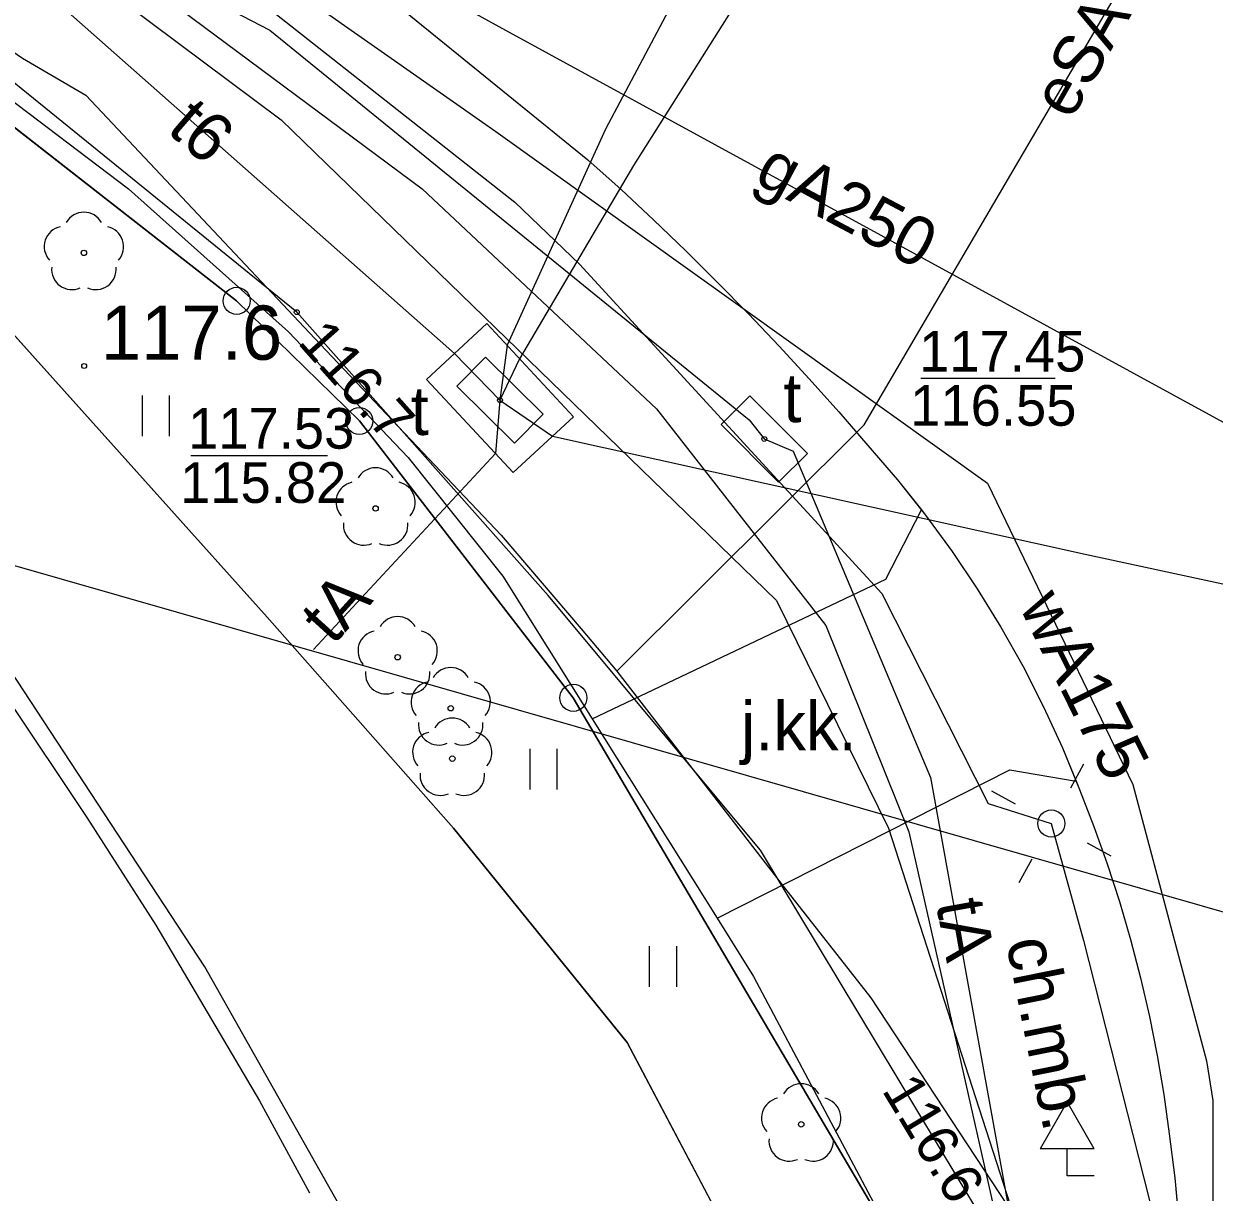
# Model space of a CAD drawing. Extents: x 6434771 to 6436222, y 5663454 to 5664782.
# Drawn here: x 6435051.9 to 6435073.87, y 5663965.39 to 5663986.95 of the extents above; entities that cross this region are included whole.
import ezdxf

# ---------------------------------------------------------------- set-up
doc = ezdxf.new("R2010")
doc.units = 0
for name, color, linetype in [('Warstwa 1', 7, 'Continuous'), ('Warstwa 10', 7, 'Continuous'), ('Warstwa 11', 7, 'Continuous'), ('Warstwa 12', 7, 'Continuous'), ('Warstwa 13', 7, 'Continuous'), ('Warstwa 14', 7, 'Continuous'), ('Warstwa 15', 7, 'Continuous'), ('Warstwa 2', 7, 'Continuous'), ('Warstwa 31', 7, 'Continuous'), ('Warstwa 4', 7, 'Continuous'), ('Warstwa 5', 7, 'Continuous'), ('Warstwa 6', 7, 'Continuous'), ('Warstwa 7', 7, 'Continuous'), ('Warstwa 8', 7, 'Continuous'), ('Warstwa 9', 7, 'Continuous')]:
    doc.layers.add(name, color=color, linetype=linetype)

msp = doc.modelspace()

# ---------------------------------------------------------------- linework, layer by layer
at = {"layer": 'Warstwa 1'}
for p, q in [((6435050.759, 5663985.791), (6435055.831, 5663981.839)), ((6435050.759, 5663985.791), (6435055.831, 5663981.839)), ((6435055.831, 5663981.839), (6435058.095, 5663979.622)), ((6435055.831, 5663981.839), (6435058.095, 5663979.622)), ((6435058.095, 5663979.622), (6435062.043, 5663974.514)), ((6435058.095, 5663979.622), (6435062.043, 5663974.514)), ((6435062.043, 5663974.514), (6435068.325, 5663963.837)), ((6435062.043, 5663974.514), (6435068.325, 5663963.837))]:
    msp.add_line(p, q, dxfattribs=at)
at = {"layer": 'Warstwa 10'}
for points in [[(6434898.671, 5664074.419), (6434902.76, 5664072.365), (6434912.576, 5664067.627), (6434922.039, 5664062.843), (6434928.491, 5664059.745), (6434937.421, 5664055.317), (6434945.409, 5664050.998), (6434960.407, 5664042.783), (6434962.523, 5664038.882), (6434979.882, 5664029.167), (6434995.86, 5664020.139), (6435019.103, 5664006.754), (6435039.449, 5663995.035), (6435046.546, 5663989.977), (6435049.657, 5663987.84), (6435051.881, 5663986.317), (6435053.049, 5663985.633), (6435057.374, 5663981.038), (6435060.712, 5663977.517), (6435062.186, 5663975.788), (6435062.844, 5663975.005)], [(6434896.42, 5664071.06), (6434898.16, 5664073.03), (6434900.23, 5664072.06), (6434923.31, 5664061.23), (6434926.55, 5664059.81), (6434927.25, 5664060), (6434930.24, 5664058.57), (6434930.73, 5664057.88), (6434948.57, 5664048.49), (6434986.66, 5664027.63), (6435008.6, 5664015.27), (6435029.24, 5664003.72), (6435037.15, 5663998.25), (6435049.94, 5663990.19), (6435056.65, 5663985.18), (6435065.79, 5663976.31), (6435067.86, 5663972.11), (6435071.01, 5663962.36), (6435072.82, 5663959.6), (6435082.35, 5663954.64), (6435097.639, 5663946.244)], [(6435029.359, 5664004.111), (6435038.639, 5663997.479), (6435049.682, 5663991.014), (6435059.257, 5663983.908), (6435063.578, 5663979.846), (6435066.7, 5663975.848), (6435068.234, 5663972.039), (6435070.123, 5663963.685), (6435072.703, 5663960.364), (6435083.097, 5663954.788), (6435088.923, 5663951.177), (6435095.392, 5663948.519), (6435099.449, 5663946.22)], [(6435099.552, 5663946.221), (6435098.33, 5663946.9), (6435093.95, 5663949.47), (6435091.03, 5663950.32), (6435083.09, 5663955.03), (6435073.14, 5663960.81), (6435072.01, 5663961.77), (6435069.49, 5663965.07), (6435065.5, 5663971.7), (6435061.58, 5663976.4), (6435056.94, 5663981.63), (6435044.61, 5663991.64), (6435039.27, 5663995.38), (6435030.2, 5664000.49)], [(6435062.844, 5663975.005), (6435067.409, 5663979.548), (6435074.086, 5663990.947), (6435077.813, 5663997.246), (6435082.651, 5663995.397), (6435087.139, 5663995.422), (6435087.417, 5663995.484)]]:
    msp.add_lwpolyline(points, dxfattribs=at)
for centre in [(6435055.831, 5663981.839), (6435055.831, 5663981.839), (6435058.095, 5663979.622), (6435058.095, 5663979.622), (6435062.043, 5663974.514), (6435062.043, 5663974.514)]:
    msp.add_circle(centre, 0.25, dxfattribs=at)
at = {"layer": 'Warstwa 11'}
for centre in [(6435053.012, 5663982.724), (6435058.395, 5663978.008), (6435058.802, 5663975.263), (6435059.781, 5663974.321), (6435059.81, 5663973.391), (6435066.248, 5663966.643)]:
    msp.add_circle(centre, 0.05, dxfattribs=at)
for centre, start, end in [((6435053.012, 5663983.099), 30.1471, 149.8529), ((6435052.655, 5663982.84), 102.1471, 221.8529), ((6435053.369, 5663982.84), 318.1471, 77.8529), ((6435052.792, 5663982.421), 174.1471, 293.8529), ((6435053.232, 5663982.421), 246.1471, 5.8529), ((6435058.395, 5663978.383), 30.1471, 149.8529), ((6435058.038, 5663978.124), 102.1471, 221.8529), ((6435058.752, 5663978.124), 318.1471, 77.8529), ((6435058.175, 5663977.705), 174.1471, 293.8529), ((6435058.615, 5663977.705), 246.1471, 5.8529), ((6435058.802, 5663975.638), 30.1471, 149.8529), ((6435058.445, 5663975.379), 102.1471, 221.8529), ((6435059.159, 5663975.379), 318.1471, 77.8529), ((6435058.582, 5663974.96), 174.1471, 293.8529), ((6435059.022, 5663974.96), 246.1471, 5.8529), ((6435059.781, 5663974.696), 30.1471, 149.8529), ((6435059.424, 5663974.437), 102.1471, 221.8529), ((6435060.138, 5663974.437), 318.1471, 77.8529), ((6435059.81, 5663973.766), 30.1471, 149.8529), ((6435059.453, 5663973.507), 102.1471, 221.8529), ((6435059.561, 5663974.018), 174.1471, 293.8529), ((6435060.001, 5663974.018), 246.1471, 5.8529), ((6435060.167, 5663973.507), 318.1471, 77.8529), ((6435059.59, 5663973.088), 174.1471, 293.8529), ((6435060.03, 5663973.088), 246.1471, 5.8529), ((6435066.248, 5663967.018), 30.1471, 149.8529), ((6435065.891, 5663966.759), 102.1471, 221.8529), ((6435066.605, 5663966.759), 318.1471, 77.8529), ((6435066.028, 5663966.34), 174.1471, 293.8529), ((6435066.468, 5663966.34), 246.1471, 5.8529)]:
    msp.add_arc(centre, 0.375, start, end, dxfattribs=at)
at = {"layer": 'Warstwa 12'}
for points in [[(6434879.158, 5664078.856), (6434884.466, 5664077.041), (6434884.943, 5664076.892), (6434885.361, 5664076.61), (6434904.643, 5664068.316), (6434925.269, 5664058.705), (6434945.05, 5664048.685), (6434974.567, 5664032.476), (6434974.989, 5664032.261), (6434975.127, 5664032.48), (6434976.891, 5664035.328), (6434977.019, 5664035.547), (6434977.471, 5664035.311), (6435021.423, 5664010.318), (6435021.865, 5664010.097), (6435021.856, 5664009.772), (6435020.661, 5664007.687), (6435020.508, 5664007.434), (6435020.935, 5664007.143), (6435043.134, 5663993.734), (6435056.442, 5663986.832), (6435065.286, 5663979.645), (6435065.567, 5663979.291)], [(6435076.981, 5663977.987), (6435060.8, 5663986.83), (6435044.672, 5663995.689), (6435035.779, 5664000.664), (6435026.559, 5664005.848), (6435021.216, 5664008.862), (6435015.543, 5664011.986), (6435005.727, 5664017.515), (6434993.895, 5664024.292), (6434988.15, 5664027.391), (6434986.652, 5664028.144), (6434985.953, 5664028.56), (6434978.495, 5664032.512), (6434971.253, 5664036.441), (6434966.665, 5664038.927), (6434949.941, 5664048.002), (6434948.145, 5664048.942), (6434947.222, 5664049.507), (6434943.986, 5664051.256), (6434934.8, 5664055.982), (6434925.516, 5664060.59), (6434905.925, 5664069.826), (6434896.606, 5664074.336), (6434894.752, 5664075.227)], [(6434986.93, 5664031.717), (6434992.77, 5664028.437), (6435004.492, 5664021.894), (6435005.105, 5664018.185), (6435011.542, 5664014.684), (6435027.829, 5664005.549), (6435040.87, 5663998.248), (6435044.067, 5663996.463), (6435047.835, 5663993.916), (6435060.611, 5663984.964), (6435069.684, 5663978.472), (6435072.37, 5663972.912), (6435073.728, 5663967.815), (6435073.844, 5663967.084), (6435073.839, 5663962.379), (6435073.912, 5663958.232), (6435075.469, 5663957.501), (6435076.211, 5663957.1), (6435093.406, 5663947.233)], [(6435029.763, 5664005.454), (6435034.388, 5664002.299), (6435042.886, 5663996.481), (6435048.366, 5663992.784), (6435050.056, 5663992.458), (6435053.785, 5663989.318), (6435060.963, 5663983.658), (6435062.158, 5663982.516), (6435067.739, 5663976.436), (6435069.698, 5663972.561), (6435070.863, 5663972.195), (6435071.455, 5663970.037), (6435072.977, 5663964.049), (6435072.957, 5663962.572), (6435082.449, 5663958.039), (6435089.417, 5663954.626), (6435090.354, 5663954.835), (6435092.145, 5663953.831), (6435102.441, 5663948.316), (6435106.279, 5663946.137)], [(6435073.764, 5664002.993), (6435072.771, 5664002.72), (6435070.887, 5663999.655), (6435068.289, 5663995.417), (6435065.116, 5663989.679), (6435062.639, 5663985.005), (6435060.82, 5663981.018), (6435060.69, 5663980.006)], [(6435073.764, 5664002.993), (6435072.875, 5664002.65), (6435070.791, 5663997.78), (6435067.832, 5663991.812), (6435067.149, 5663990.523), (6435066.283, 5663989.328), (6435065.638, 5663988.462), (6435065.126, 5663987.467), (6435063.153, 5663984.336), (6435062.812, 5663983.752), (6435061.051, 5663980.77), (6435060.69, 5663980.006)], [(6435048.936, 5663989.958), (6435050.494, 5663989.135), (6435059.853, 5663980.868), (6435060.69, 5663980.006)], [(6435060.69, 5663980.006), (6435060.606, 5663979.022), (6435057.248, 5663975.405)], [(6435060.69, 5663980.006), (6435061.658, 5663979.343), (6435071.49, 5663977.163), (6435092.435, 5663972.652), (6435115.601, 5663967.567), (6435137.864, 5663962.639), (6435139.383, 5663961.939)], [(6435065.567, 5663979.291), (6435066.099, 5663979.065), (6435068.636, 5663973.044), (6435071.308, 5663958.281), (6435070.678, 5663955.808), (6435070.482, 5663955.351), (6435070.596, 5663954.809), (6435086.024, 5663946.382)], [(6435062.844, 5663975.005), (6435065.937, 5663971.01), (6435067.536, 5663968.978), (6435072.283, 5663961.757), (6435073.425, 5663961.235), (6435081.75, 5663956.189), (6435083.889, 5663954.89), (6435091.142, 5663951.702), (6435093.466, 5663950.667), (6435100.922, 5663946.202)]]:
    msp.add_lwpolyline(points, dxfattribs=at)
at = {"layer": 'Warstwa 13'}
msp.add_circle((6435053.017, 5663980.636), 0.045, dxfattribs=at)
at = {"layer": 'Warstwa 14'}
for p, q in [((6435068.456, 5663980.409), (6435070.935, 5663980.409)), ((6435054.985, 5663978.986), (6435057.51, 5663978.986))]:
    msp.add_line(p, q, dxfattribs=at)
for centre in [(6435056.94, 5663981.63), (6435060.69, 5663980.006), (6435065.567, 5663979.291)]:
    msp.add_circle(centre, 0.045, dxfattribs=at)
at = {"layer": 'Warstwa 15'}
msp.add_lwpolyline([(6435059.336, 5663980.387), (6435060.447, 5663981.42), (6435062.044, 5663979.701), (6435060.934, 5663978.669)], close=True, dxfattribs=at)
at = {"layer": 'Warstwa 2'}
msp.add_lwpolyline([(6435072.736, 5663952.323), (6435067.928, 5663955.002), (6435067.798, 5663959.143), (6435063.036, 5663968.152), (6435059.834, 5663972.111), (6435056.391, 5663976.002), (6435048.536, 5663984.758)], dxfattribs=at)
msp.add_circle((6435070.863, 5663972.195), 0.25, dxfattribs=at)
at = {"layer": 'Warstwa 31'}
for p, q in [((6435071.657, 5663966.193), (6435071.157, 5663967.059)), ((6435071.157, 5663965.693), (6435071.157, 5663966.193)), ((6435071.657, 5663965.693), (6435071.157, 5663965.693))]:
    msp.add_line(p, q, dxfattribs=at)
for points in [[(6435071.157, 5663967.059), (6435070.657, 5663966.193)], [(6435071.657, 5663966.193), (6435070.657, 5663966.193)]]:
    msp.add_lwpolyline(points, dxfattribs=at)
at = {"layer": 'Warstwa 4'}
for points in [[(6435059.893, 5663980.266), (6435060.42, 5663980.8), (6435061.487, 5663979.746), (6435060.96, 5663979.212)], [(6435064.772, 5663979.557), (6435065.303, 5663980.087), (6435066.362, 5663979.025), (6435065.831, 5663978.495)]]:
    msp.add_lwpolyline(points, close=True, dxfattribs=at)
for points in [[(6435061.004, 5663948.939), (6435060.419, 5663957.687), (6435058.856, 5663963.156), (6435055.243, 5663969.55), (6435051.275, 5663975.588)], [(6435071.222, 5663972.854), (6435071.461, 5663973.293)], [(6435070.204, 5663972.554), (6435069.765, 5663972.793)], [(6435071.522, 5663971.836), (6435071.961, 5663971.597)], [(6435070.504, 5663971.536), (6435070.265, 5663971.097)]]:
    msp.add_lwpolyline(points, dxfattribs=at)
at = {"layer": 'Warstwa 5'}
for p, q in [((6435049.833, 5663986.932), (6435053.836, 5663983.904)), ((6435048.536, 5663984.758), (6435056.391, 5663976.002)), ((6435048.536, 5663984.758), (6435056.391, 5663976.002)), ((6435053.836, 5663983.904), (6435056.785, 5663981.268)), ((6435056.785, 5663981.268), (6435058.997, 5663978.951)), ((6435054.094, 5663979.343), (6435054.094, 5663980.093)), ((6435054.594, 5663979.343), (6435054.594, 5663980.093)), ((6435058.997, 5663978.951), (6435060.74, 5663976.76)), ((6435060.74, 5663976.76), (6435061.977, 5663974.785)), ((6435056.391, 5663976.002), (6435059.834, 5663972.111)), ((6435056.391, 5663976.002), (6435059.834, 5663972.111)), ((6435061.977, 5663974.785), (6435062.388, 5663974.129)), ((6435051.584, 5663974.523), (6435053.067, 5663972.307)), ((6435062.388, 5663974.129), (6435064.697, 5663970.448)), ((6435061.246, 5663972.824), (6435061.246, 5663973.574)), ((6435061.746, 5663972.824), (6435061.746, 5663973.574)), ((6435053.067, 5663972.307), (6435054.339, 5663970.317)), ((6435059.834, 5663972.111), (6435063.036, 5663968.152)), ((6435059.834, 5663972.111), (6435063.036, 5663968.152)), ((6435064.697, 5663970.448), (6435065.371, 5663969.373)), ((6435054.339, 5663970.317), (6435056.255, 5663967.077)), ((6435063.452, 5663969.18), (6435063.452, 5663969.93)), ((6435063.952, 5663969.18), (6435063.952, 5663969.93)), ((6435065.371, 5663969.373), (6435069.986, 5663960.667)), ((6435063.036, 5663968.152), (6435067.798, 5663959.143)), ((6435063.036, 5663968.152), (6435067.798, 5663959.143)), ((6435056.255, 5663967.077), (6435057.173, 5663965.378))]:
    msp.add_line(p, q, dxfattribs=at)
at = {"layer": 'Warstwa 6'}
for points in [[(6435199.169, 5663878.85), (6435069.683, 5663952.11), (6435070.435, 5663958.091), (6435069.483, 5663961.233), (6435068.325, 5663963.837), (6435062.043, 5663974.514), (6435058.095, 5663979.622), (6435055.831, 5663981.839), (6435050.759, 5663985.791), (6435026.957, 5664002.35), (6434999.334, 5664017.996), (6434991.09, 5664022.666), (6434980.58, 5664028.593), (6434951.952, 5664044.671), (6434942.859, 5664049.431), (6434933.864, 5664054.041), (6434925.132, 5664058.117), (6434918.181, 5664061.441), (6434909.328, 5664065.359), (6434902.911, 5664068.147), (6434896.533, 5664070.874)], [(6435054.269, 5663990.729), (6435058.55, 5663987.497), (6435062.314, 5663984.441)], [(6435062.314, 5663984.441), (6435062.924, 5663983.891), (6435063.524, 5663983.332), (6435064.117, 5663982.763), (6435064.7, 5663982.186), (6435065.274, 5663981.6), (6435065.84, 5663981.004), (6435066.396, 5663980.401), (6435066.943, 5663979.788), (6435067.48, 5663979.168)], [(6435067.48, 5663979.168), (6435068.024, 5663978.538), (6435068.542, 5663977.886), (6435069.034, 5663977.215), (6435069.498, 5663976.524), (6435069.935, 5663975.815), (6435070.342, 5663975.089), (6435070.72, 5663974.347), (6435071.067, 5663973.59), (6435071.384, 5663972.821)], [(6435071.384, 5663972.821), (6435071.65, 5663972.14), (6435071.897, 5663971.452), (6435072.122, 5663970.756), (6435072.327, 5663970.054), (6435072.512, 5663969.346), (6435072.675, 5663968.634), (6435072.817, 5663967.916), (6435072.938, 5663967.195), (6435073.037, 5663966.47)], [(6435073.037, 5663966.47), (6435073.143, 5663965.656), (6435073.219, 5663964.84), (6435073.267, 5663964.021), (6435073.285, 5663963.201), (6435073.274, 5663962.381), (6435073.234, 5663961.562), (6435073.164, 5663960.745), (6435073.066, 5663959.931), (6435072.938, 5663959.121)]]:
    msp.add_lwpolyline(points, dxfattribs=at)
msp.add_lwpolyline([(6435026.957, 5664002.35), (6435050.759, 5663985.791), (6435055.831, 5663981.839), (6435058.095, 5663979.622), (6435062.043, 5663974.514), (6435068.325, 5663963.837), (6435069.483, 5663961.233), (6435070.435, 5663958.091), (6435069.683, 5663952.11), (6435120.043, 5663983.972), (6435070.884, 5664005.038), (6435011.285, 5664038.642), (6434957.736, 5664068.872), (6434942.859, 5664049.431), (6434951.952, 5664044.671), (6434980.58, 5664028.593), (6434991.09, 5664022.666), (6434999.334, 5664017.996)], close=True, dxfattribs=at)
for centre in [(6435060.69, 5663980.006), (6435065.567, 5663979.291)]:
    msp.add_circle(centre, 0.045, dxfattribs=at)
at = {"layer": 'Warstwa 7'}
msp.add_lwpolyline([(6434960.516, 5664035.877), (6434960.352, 5664035.549), (6434973.215, 5664023.743), (6434973.286, 5664023.312), (6434995.263, 5664004.719), (6434995.671, 5664004.448), (6435025.261, 5663984.54), (6435077.854, 5663969.472)], dxfattribs=at)
at = {"layer": 'Warstwa 8'}
for p, q in [((6435058.55, 5663987.497), (6435062.314, 5663984.441)), ((6435062.314, 5663984.441), (6435062.924, 5663983.891)), ((6435062.924, 5663983.891), (6435063.524, 5663983.332)), ((6435063.524, 5663983.332), (6435064.117, 5663982.763)), ((6435064.117, 5663982.763), (6435064.7, 5663982.186)), ((6435064.7, 5663982.186), (6435065.274, 5663981.6)), ((6435065.274, 5663981.6), (6435065.84, 5663981.004)), ((6435065.84, 5663981.004), (6435066.396, 5663980.401)), ((6435066.396, 5663980.401), (6435066.943, 5663979.788)), ((6435066.943, 5663979.788), (6435067.48, 5663979.168)), ((6435067.48, 5663979.168), (6435068.024, 5663978.538)), ((6435068.024, 5663978.538), (6435068.465, 5663977.983)), ((6435067.81, 5663976.704), (6435068.465, 5663977.983)), ((6435068.465, 5663977.983), (6435068.542, 5663977.886)), ((6435068.465, 5663977.983), (6435068.542, 5663977.886)), ((6435068.542, 5663977.886), (6435069.034, 5663977.215)), ((6435068.542, 5663977.886), (6435069.034, 5663977.215)), ((6435069.034, 5663977.215), (6435069.498, 5663976.524)), ((6435069.034, 5663977.215), (6435069.498, 5663976.524)), ((6435062.388, 5663974.129), (6435067.81, 5663976.704)), ((6435069.498, 5663976.524), (6435069.935, 5663975.815)), ((6435069.498, 5663976.524), (6435069.935, 5663975.815)), ((6435069.935, 5663975.815), (6435070.342, 5663975.089)), ((6435069.935, 5663975.815), (6435070.342, 5663975.089)), ((6435070.342, 5663975.089), (6435070.72, 5663974.347)), ((6435070.342, 5663975.089), (6435070.72, 5663974.347)), ((6435070.72, 5663974.347), (6435071.067, 5663973.59)), ((6435070.72, 5663974.347), (6435071.067, 5663973.59)), ((6435062.388, 5663974.129), (6435064.697, 5663970.448)), ((6435071.067, 5663973.59), (6435071.322, 5663972.973)), ((6435071.067, 5663973.59), (6435071.322, 5663972.973)), ((6435064.697, 5663970.448), (6435070.098, 5663973.186)), ((6435070.098, 5663973.186), (6435071.322, 5663972.973)), ((6435071.322, 5663972.973), (6435071.384, 5663972.821)), ((6435071.384, 5663972.821), (6435071.65, 5663972.14)), ((6435071.65, 5663972.14), (6435071.897, 5663971.452)), ((6435071.897, 5663971.452), (6435072.122, 5663970.756)), ((6435072.122, 5663970.756), (6435072.327, 5663970.054)), ((6435072.327, 5663970.054), (6435072.512, 5663969.346)), ((6435072.512, 5663969.346), (6435072.675, 5663968.634)), ((6435072.675, 5663968.634), (6435072.817, 5663967.916)), ((6435072.817, 5663967.916), (6435072.938, 5663967.195)), ((6435072.938, 5663967.195), (6435073.037, 5663966.47)), ((6435073.037, 5663966.47), (6435073.143, 5663965.656)), ((6435073.143, 5663965.656), (6435073.219, 5663964.84))]:
    msp.add_line(p, q, dxfattribs=at)
at = {"layer": 'Warstwa 9'}
for p, q in [((6435058.55, 5663987.497), (6435062.314, 5663984.441)), ((6435049.833, 5663986.932), (6435053.836, 5663983.904)), ((6435062.314, 5663984.441), (6435062.924, 5663983.891)), ((6435053.836, 5663983.904), (6435056.785, 5663981.268)), ((6435062.924, 5663983.891), (6435063.524, 5663983.332)), ((6435063.524, 5663983.332), (6435064.117, 5663982.763)), ((6435064.117, 5663982.763), (6435064.7, 5663982.186)), ((6435064.7, 5663982.186), (6435065.274, 5663981.6)), ((6435065.274, 5663981.6), (6435065.84, 5663981.004)), ((6435056.785, 5663981.268), (6435058.997, 5663978.951)), ((6435065.84, 5663981.004), (6435066.396, 5663980.401)), ((6435066.396, 5663980.401), (6435066.943, 5663979.788)), ((6435066.943, 5663979.788), (6435067.48, 5663979.168)), ((6435067.48, 5663979.168), (6435068.024, 5663978.538)), ((6435058.997, 5663978.951), (6435060.74, 5663976.76)), ((6435068.024, 5663978.538), (6435068.465, 5663977.983)), ((6435067.81, 5663976.704), (6435068.465, 5663977.983)), ((6435060.74, 5663976.76), (6435061.977, 5663974.785)), ((6435062.388, 5663974.129), (6435067.81, 5663976.704)), ((6435061.977, 5663974.785), (6435062.388, 5663974.129)), ((6435051.584, 5663974.523), (6435053.067, 5663972.307)), ((6435064.697, 5663970.448), (6435070.098, 5663973.186)), ((6435070.098, 5663973.186), (6435071.322, 5663972.973)), ((6435071.322, 5663972.973), (6435071.384, 5663972.821)), ((6435071.384, 5663972.821), (6435071.65, 5663972.14)), ((6435053.067, 5663972.307), (6435054.339, 5663970.317)), ((6435071.65, 5663972.14), (6435071.897, 5663971.452)), ((6435071.897, 5663971.452), (6435072.122, 5663970.756)), ((6435072.122, 5663970.756), (6435072.327, 5663970.054)), ((6435064.697, 5663970.448), (6435065.371, 5663969.373)), ((6435054.339, 5663970.317), (6435056.255, 5663967.077)), ((6435072.327, 5663970.054), (6435072.512, 5663969.346)), ((6435065.371, 5663969.373), (6435069.986, 5663960.667)), ((6435072.512, 5663969.346), (6435072.675, 5663968.634)), ((6435072.675, 5663968.634), (6435072.817, 5663967.916)), ((6435072.817, 5663967.916), (6435072.938, 5663967.195)), ((6435056.255, 5663967.077), (6435057.173, 5663965.378)), ((6435072.938, 5663967.195), (6435073.037, 5663966.47)), ((6435073.037, 5663966.47), (6435073.143, 5663965.656)), ((6435073.143, 5663965.656), (6435073.219, 5663964.84))]:
    msp.add_line(p, q, dxfattribs=at)

# ---------------------------------------------------------------- texts
at = {"layer": 'Warstwa 11'}
msp.add_text('eSA', height=0.9, rotation=60.3382, dxfattribs=at).set_placement((6435071.225, 5663985.153))
at = {"layer": 'Warstwa 13'}
for s, rotation, p in [('t6', 319.2406, (6435054.519, 5663984.971)), ('gA250', 332.0348, (6435065.351, 5663984.037)), ('tA', 47.8191, (6435057.607, 5663975.467)), ('wA175', 296.477, (6435070.259, 5663976.21)), ('tA', 280.2566, (6435068.735, 5663970.723))]:
    msp.add_text(s, height=0.9, rotation=rotation, dxfattribs=at).set_placement(p)
msp.add_text('117.6', height=1, dxfattribs=at).set_placement((6435053.324, 5663980.752))
at = {"layer": 'Warstwa 14'}
for s, rotation, p in [('116.7', 311.5802, (6435056.94, 5663981.065)), ('116.6', 301.0378, (6435067.726, 5663967.274))]:
    msp.add_text(s, height=0.75, rotation=rotation, dxfattribs=at).set_placement(p)
for s, p in [('116.55', (6435068.26, 5663979.534)), ('115.82', (6435054.786, 5663978.111))]:
    msp.add_text(s, height=0.75, dxfattribs=at).set_placement(p)
at = {"layer": 'Warstwa 5'}
for p in [(6435065.917, 5663979.599), (6435059.041, 5663979.363)]:
    msp.add_text('t', height=0.9, dxfattribs=at).set_placement(p)
at = {"layer": 'Warstwa 6'}
for s, p in [('117.45', (6435068.423, 5663980.534)), ('117.53', (6435054.935, 5663979.111))]:
    msp.add_text(s, height=0.75, dxfattribs=at).set_placement(p)
at = {"layer": 'Warstwa 8'}
msp.add_text('j.kk.', height=0.9, dxfattribs=at).set_placement((6435065.134, 5663973.544))
at = {"layer": 'Warstwa 9'}
msp.add_text('ch.mb.', height=0.9, rotation=281.3337, dxfattribs=at).set_placement((6435070.025, 5663970.015))

doc.saveas('drawing.dxf')
